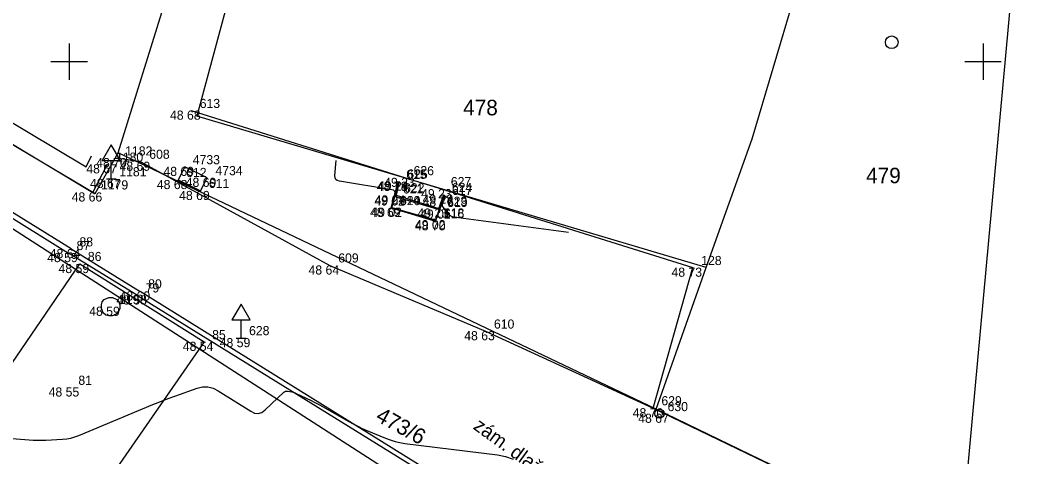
# Model space of a CAD drawing. Extents: x -702257 to -701487, y -1009871 to -1008841.
# Drawn here: x -701701.34 to -701673.56, y -1008985.82 to -1008973.87 of the extents above; entities that cross this region are included whole.
import ezdxf

# ---------------------------------------------------------------- set-up
doc = ezdxf.new("R2010")
doc.units = 0
for name, color, linetype in [('Ex_Major Contours', 7, 'Continuous'), ('Ex_Minor Contours', 7, 'Continuous'), ('Z_betonova_konstrukce', 7, 'Continuous'), ('Z_body', 7, 'Continuous'), ('Z_body_cisla', 7, 'Continuous'), ('Z_body_vysky_redukovane', 7, 'Continuous'), ('Z_budova', 7, 'Continuous'), ('Z_dopravni_znacky', 7, 'Continuous'), ('Z_hektometricka_sit', 7, 'Continuous'), ('Z_katastr_cisla_pozemkova', 7, 'Continuous'), ('Z_katastr_cisla_stavebni', 7, 'Continuous'), ('Z_katastr_hranice', 7, 'Continuous'), ('Z_katastr_vnitrni_kresba', 7, 'Continuous'), ('Z_katastr_znacky_budov', 7, 'Continuous'), ('Z_komunikace', 7, 'Continuous'), ('Z_obruba', 7, 'Continuous'), ('Z_pilire', 7, 'Continuous'), ('Z_ploty', 7, 'Continuous'), ('Z_popisy', 7, 'Continuous'), ('Z_rozhranni', 7, 'Continuous'), ('Z_site_kanalizace_znaky', 7, 'Continuous'), ('Z_vdz_prechod', 7, 'Continuous'), ('Z_vstupy', 7, 'Continuous')]:
    doc.layers.add(name, color=color, linetype=linetype)

# ---------------------------------------------------------------- blocks, each defined once
blk = doc.blocks.new('POINT_DISPLAY')
blk.add_line((0, 0), (0, 0))
blk = doc.blocks.new('Z15')
blk.add_circle((0, 0), 0.125)
blk = doc.blocks.new('Z620')
for p, q in [((-0.25, 0.05), (-0.23, 0.13)), ((-0.25, -0.05), (-0.25, 0.05)), ((-0.23, 0.13), (-0.17, 0.2)), ((-0.17, 0.2), (-0.05, 0.25)), ((-0.05, 0.25), (0.05, 0.25)), ((0.05, 0.25), (0.17, 0.2)), ((0.17, 0.2), (0.23, 0.13)), ((0.23, 0.13), (0.25, 0.05)), ((0.25, 0.05), (0.25, -0.05)), ((-0.2, -0.17), (-0.25, -0.05)), ((-0.13, -0.23), (-0.2, -0.17)), ((-0.05, -0.25), (-0.13, -0.23)), ((0.05, -0.25), (-0.05, -0.25)), ((0.13, -0.23), (0.05, -0.25)), ((0.2, -0.17), (0.13, -0.23)), ((0.25, -0.05), (0.2, -0.17))]:
    blk.add_line(p, q)
blk = doc.blocks.new('Z527')
for p, q in [((0, 0.93), (-0.25, 0.5)), ((0.25, 0.5), (0, 0.93)), ((-0.25, 0.5), (0.25, 0.5)), ((0, 0), (0, 0.5)), ((-0.13, 0), (0.13, 0))]:
    blk.add_line(p, q)

msp = doc.modelspace()

# ---------------------------------------------------------------- linework, layer by layer
at = {"layer": 'Ex_Major Contours'}
msp.add_lwpolyline([(-701689.75, -1008978.68), (-701689.805, -1008978.829), (-701689.812, -1008978.85), (-701689.82, -1008978.87), (-701689.827, -1008978.891), (-701689.834, -1008978.912), (-701689.873, -1008979.03), (-701689.877, -1008979.042), (-701689.885, -1008979.066), (-701689.956, -1008979.271), (-701689.971, -1008979.301), (-701689.992, -1008979.319), (-701690.019, -1008979.326), (-701690.052, -1008979.321), (-701691.077, -1008979.029), (-701691.096, -1008979.023), (-701691.115, -1008979.017), (-701691.152, -1008979.006), (-701691.16, -1008979.002), (-701691.165, -1008978.997), (-701691.167, -1008978.99), (-701691.166, -1008978.981), (-701691.098, -1008978.715), (-701691.084, -1008978.663), (-701691.079, -1008978.644), (-701691.041, -1008978.512), (-701691.035, -1008978.489), (-701691.029, -1008978.467), (-701691.023, -1008978.444), (-701691.018, -1008978.422), (-701690.986, -1008978.285)], dxfattribs=at)
at = {"layer": 'Ex_Minor Contours'}
for points in [[(-701686.345, -1008979.68), (-701689.486, -1008979.256), (-701689.534, -1008979.245), (-701689.576, -1008979.225), (-701689.613, -1008979.196), (-701689.644, -1008979.159), (-701689.759, -1008978.99), (-701689.786, -1008978.959), (-701689.81, -1008978.951), (-701689.831, -1008978.965), (-701689.85, -1008979.002), (-701689.96, -1008979.307), (-701689.968, -1008979.33), (-701689.976, -1008979.354), (-701689.978, -1008979.359), (-701689.982, -1008979.362), (-701689.986, -1008979.363), (-701689.992, -1008979.362), (-701690.119, -1008979.325), (-701690.143, -1008979.319), (-701690.166, -1008979.312), (-701690.189, -1008979.305), (-701690.212, -1008979.298), (-701691.172, -1008979.004), (-701691.178, -1008979.002), (-701691.182, -1008978.998), (-701691.183, -1008978.992), (-701691.183, -1008978.986), (-701691.168, -1008978.93), (-701691.09, -1008978.631), (-701691.085, -1008978.584), (-701691.097, -1008978.548), (-701691.125, -1008978.523), (-701691.17, -1008978.509), (-701692.608, -1008978.275), (-701692.666, -1008978.257), (-701692.707, -1008978.225), (-701692.728, -1008978.178), (-701692.732, -1008978.116), (-701692.698, -1008977.705)], [(-701702.403, -1008985.259), (-701701.098, -1008985.358), (-701700.983, -1008985.365), (-701700.869, -1008985.368), (-701700.754, -1008985.368), (-701700.64, -1008985.363), (-701700.181, -1008985.339), (-701700.067, -1008985.328), (-701699.956, -1008985.308), (-701699.847, -1008985.278), (-701699.74, -1008985.239), (-701697.712, -1008984.391), (-701697.563, -1008984.33), (-701697.413, -1008984.271), (-701697.262, -1008984.214), (-701697.111, -1008984.16), (-701696.504, -1008983.945), (-701696.354, -1008983.909), (-701696.208, -1008983.908), (-701696.066, -1008983.942), (-701695.928, -1008984.01), (-701695.034, -1008984.575), (-701694.929, -1008984.623), (-701694.828, -1008984.633), (-701694.731, -1008984.603), (-701694.637, -1008984.536), (-701694.132, -1008984.055), (-701694.109, -1008984.037), (-701694.084, -1008984.026), (-701694.056, -1008984.021), (-701694.027, -1008984.023), (-701693.906, -1008984.045), (-701693.877, -1008984.052), (-701693.847, -1008984.06), (-701693.819, -1008984.07), (-701693.791, -1008984.083), (-701693.379, -1008984.283), (-701693.302, -1008984.321), (-701693.225, -1008984.361), (-701693.149, -1008984.401), (-701693.073, -1008984.444), (-701692.35, -1008984.854), (-701692.229, -1008984.92), (-701692.106, -1008984.983), (-701691.982, -1008985.042), (-701691.855, -1008985.097), (-701691.346, -1008985.311), (-701691.217, -1008985.36), (-701691.086, -1008985.4), (-701690.953, -1008985.431), (-701690.817, -1008985.453), (-701688.283, -1008985.771), (-701688.062, -1008985.814), (-701687.854, -1008985.885)]]:
    msp.add_lwpolyline(points, dxfattribs=at)
at = {"layer": 'Z_betonova_konstrukce'}
for p, q in [((-701691.19, -1008979), (-701691, -1008978.29)), ((-701690.97, -1008978.28), (-701691.06, -1008978.66)), ((-701691.17, -1008979), (-701691.09, -1008978.69)), ((-701691.09, -1008978.69), (-701689.88, -1008979.05)), ((-701691.06, -1008978.66), (-701689.89, -1008979.02)), ((-701689.98, -1008979.37), (-701689.75, -1008978.72)), ((-701689.89, -1008979.02), (-701689.75, -1008978.64)), ((-701691.19, -1008979), (-701689.98, -1008979.37)), ((-701689.98, -1008979.34), (-701691.17, -1008979)), ((-701689.88, -1008979.05), (-701689.98, -1008979.34))]:
    msp.add_line(p, q, dxfattribs=at)
at = {"layer": 'Z_budova'}
for p, q in [((-701696.66, -1008976.34), (-701690.8, -1008978.18)), ((-701689.79, -1008978.49), (-701682.94, -1008980.64)), ((-701684.02, -1008984.49), (-701682.94, -1008980.64)), ((-701684.02, -1008984.49), (-701677.44, -1008987.66))]:
    msp.add_line(p, q, dxfattribs=at)
at = {"layer": 'Z_hektometricka_sit'}
for p, q in [((-701700, -1008974.5), (-701700, -1008975.5)), ((-701700, -1008974.5), (-701700, -1008975.5)), ((-701675, -1008974.5), (-701675, -1008975.5)), ((-701675, -1008974.5), (-701675, -1008975.5)), ((-701700.5, -1008975), (-701699.5, -1008975)), ((-701700.5, -1008975), (-701699.5, -1008975)), ((-701675.5, -1008975), (-701674.5, -1008975)), ((-701675.5, -1008975), (-701674.5, -1008975))]:
    msp.add_line(p, q, dxfattribs=at)
at = {"layer": 'Z_katastr_hranice'}
for p, q in [((-701673.47, -1008964.81), (-701675.47, -1008986.68)), ((-701698.66, -1008977.5), (-701695.5, -1008967.28)), ((-701712.38, -1008970.84), (-701699.29, -1008978.61)), ((-701681.32, -1008977.11), (-701679.4, -1008970.67)), ((-701683.09, -1008991.47), (-701712.66, -1008972.43)), ((-701682.57, -1008980.64), (-701681.32, -1008977.11)), ((-701699.29, -1008978.61), (-701698.66, -1008977.5)), ((-701683.94, -1008984.52), (-701698.66, -1008977.5)), ((-701683.94, -1008984.52), (-701682.57, -1008980.64)), ((-701677.37, -1008987.69), (-701683.94, -1008984.52))]:
    msp.add_line(p, q, dxfattribs=at)
at = {"layer": 'Z_katastr_vnitrni_kresba'}
for p in [(-701694.14, -1008967.7), (-701682.57, -1008980.64)]:
    msp.add_line(p, (-701696.51, -1008976.49), dxfattribs=at)
at = {"layer": 'Z_katastr_znacky_budov'}
msp.add_circle((-701677.497, -1008974.469), 0.175, dxfattribs=at)
at = {"layer": 'Z_komunikace'}
for p, q in [((-701709.28, -1008974.49), (-701700.02, -1008980.24)), ((-701698.13, -1008981.4), (-701700.02, -1008980.24)), ((-701698.13, -1008981.4), (-701687.42, -1008988.04))]:
    msp.add_line(p, q, dxfattribs=at)
at = {"layer": 'Z_obruba'}
for p, q in [((-701699.95, -1008980.13), (-701709.21, -1008974.38)), ((-701699.95, -1008980.13), (-701698.06, -1008981.29)), ((-701687.35, -1008987.95), (-701698.06, -1008981.29))]:
    msp.add_line(p, q, dxfattribs=at)
at = {"layer": 'Z_pilire'}
for p, q in [((-701696.84, -1008977.88), (-701697.02, -1008978.24)), ((-701696.23, -1008978.18), (-701696.84, -1008977.88)), ((-701697.02, -1008978.24), (-701696.41, -1008978.54)), ((-701696.41, -1008978.54), (-701696.23, -1008978.18))]:
    msp.add_line(p, q, dxfattribs=at)
at = {"layer": 'Z_ploty'}
for p, q in [((-701712.12, -1008970.36), (-701699.54, -1008977.88)), ((-701712.42, -1008970.75), (-701699.35, -1008978.58)), ((-701699.54, -1008977.88), (-701699.39, -1008977.58)), ((-701699.35, -1008978.58), (-701698.95, -1008977.81))]:
    msp.add_line(p, q, dxfattribs=at)
at = {"layer": 'Z_rozhranni'}
for p, q in [((-701698.04, -1008977.74), (-701698.7, -1008977.64)), ((-701698.04, -1008977.74), (-701692.87, -1008980.58)), ((-701692.87, -1008980.58), (-701688.61, -1008982.38)), ((-701688.61, -1008982.38), (-701684.02, -1008984.49))]:
    msp.add_line(p, q, dxfattribs=at)
at = {"layer": 'Z_vdz_prechod'}
for p, q in [((-701703.11, -1008985.51), (-701699.71, -1008980.54)), ((-701699.71, -1008980.54), (-701696.31, -1008982.67)), ((-701696.31, -1008982.67), (-701699.9, -1008987.86))]:
    msp.add_line(p, q, dxfattribs=at)
at = {"layer": 'Z_vstupy'}
msp.add_line((-701690.8, -1008978.18), (-701689.79, -1008978.49), dxfattribs=at)

# ---------------------------------------------------------------- block references
at = {"layer": 'Z_body'}
for p in [(-701696.66, -1008976.34), (-701698.7, -1008977.64), (-701698.04, -1008977.74), (-701698.95, -1008977.81), (-701696.84, -1008977.88), (-701698.85, -1008978.21), (-701697.02, -1008978.24), (-701696.23, -1008978.18), (-701691, -1008978.29), (-701690.97, -1008978.28), (-701690.8, -1008978.18), (-701699.35, -1008978.58), (-701696.41, -1008978.54), (-701689.79, -1008978.49), (-701691.09, -1008978.69), (-701691.06, -1008978.66), (-701689.75, -1008978.64), (-701689.75, -1008978.72), (-701691.19, -1008979), (-701691.17, -1008979), (-701689.89, -1008979.02), (-701689.88, -1008979.05), (-701689.98, -1008979.34), (-701689.98, -1008979.37), (-701700.02, -1008980.24), (-701699.95, -1008980.13), (-701699.71, -1008980.54), (-701692.87, -1008980.58), (-701682.94, -1008980.64), (-701698.13, -1008981.4), (-701698.06, -1008981.29), (-701698.87, -1008981.71), (-701688.61, -1008982.38), (-701696.31, -1008982.67), (-701695.3, -1008982.57), (-701699.98, -1008983.92), (-701684.02, -1008984.49), (-701683.85, -1008984.64)]:
    msp.add_blockref('POINT_DISPLAY', p, dxfattribs=at)
at = {"layer": 'Z_dopravni_znacky'}
for p in [(-701698.85, -1008978.21), (-701695.3, -1008982.57)]:
    msp.add_blockref('Z527', p, dxfattribs=at)
at = {"layer": 'Z_site_kanalizace_znaky'}
for name, p in [('Z620', (-701698.87, -1008981.71)), ('Z15', (-701683.85, -1008984.64))]:
    msp.add_blockref(name, p, dxfattribs=at)

# ---------------------------------------------------------------- texts
at = {"layer": 'Z_body_cisla'}
for s, p in [('613', (-701696.43, -1008976.27)), ('1180', (-701698.72, -1008977.74)), ('1182', (-701698.47, -1008977.57)), ('608', (-701697.81, -1008977.66)), ('4733', (-701696.62, -1008977.81)), ('1181', (-701698.63, -1008978.14)), ('612', (-701696.8, -1008978.16)), ('4734', (-701696, -1008978.11)), ('615', (-701690.78, -1008978.21)), ('625', (-701690.75, -1008978.2)), ('626', (-701690.58, -1008978.11)), ('1179', (-701699.13, -1008978.5)), ('611', (-701696.18, -1008978.46)), ('622', (-701690.84, -1008978.58)), ('627', (-701689.56, -1008978.41)), ('624', (-701689.53, -1008978.57)), ('621', (-701690.87, -1008978.61)), ('617', (-701689.53, -1008978.65)), ('614', (-701690.96, -1008978.93)), ('620', (-701690.95, -1008978.93)), ('623', (-701689.67, -1008978.95)), ('619', (-701689.66, -1008978.98)), ('618', (-701689.75, -1008979.27)), ('616', (-701689.75, -1008979.29)), ('87', (-701699.8, -1008980.16)), ('88', (-701699.72, -1008980.06)), ('86', (-701699.49, -1008980.46)), ('609', (-701692.64, -1008980.5)), ('128', (-701682.71, -1008980.57)), ('79', (-701697.91, -1008981.32)), ('80', (-701697.84, -1008981.21)), ('119', (-701698.64, -1008981.64)), ('628', (-701695.08, -1008982.49)), ('610', (-701688.38, -1008982.31)), ('85', (-701696.09, -1008982.6)), ('81', (-701699.75, -1008983.85)), ('629', (-701683.8, -1008984.41)), ('630', (-701683.63, -1008984.57))]:
    msp.add_text(s, height=0.25, dxfattribs=at).set_placement(p)
at = {"layer": 'Z_body_vysky_redukovane'}
for s, p in [('48 68', (-701697.243, -1008976.59)), ('48 70', (-701699.263, -1008977.89)), ('48 69', (-701698.623, -1008977.99)), ('48 67', (-701699.533, -1008978.06)), ('48 69', (-701697.423, -1008978.13)), ('48 67', (-701699.433, -1008978.46)), ('48 68', (-701697.603, -1008978.49)), ('48 69', (-701696.813, -1008978.43)), ('48 78', (-701691.583, -1008978.54)), ('49 24', (-701691.553, -1008978.53)), ('49 23', (-701691.383, -1008978.43)), ('48 66', (-701699.933, -1008978.83)), ('48 69', (-701696.993, -1008978.79)), ('49 23', (-701690.373, -1008978.74)), ('49 02', (-701691.653, -1008978.94)), ('49 24', (-701691.643, -1008978.91)), ('49 23', (-701690.333, -1008978.89)), ('48 77', (-701690.333, -1008978.97)), ('48 69', (-701691.773, -1008979.25)), ('49 02', (-701691.733, -1008979.25)), ('49 23', (-701690.473, -1008979.27)), ('49 01', (-701690.401, -1008979.3)), ('49 02', (-701690.542, -1008979.59)), ('48 70', (-701690.542, -1008979.62)), ('48 59', (-701700.603, -1008980.49)), ('48 64', (-701700.533, -1008980.38)), ('48 59', (-701700.293, -1008980.79)), ('48 64', (-701693.453, -1008980.83)), ('48 73', (-701683.523, -1008980.89)), ('48 58', (-701698.713, -1008981.65)), ('48 60', (-701698.623, -1008981.54)), ('48 59', (-701699.453, -1008981.96)), ('48 63', (-701689.193, -1008982.63)), ('48 54', (-701696.893, -1008982.92)), ('48 59', (-701695.883, -1008982.82)), ('48 55', (-701700.563, -1008984.17)), ('48 70', (-701684.583, -1008984.74)), ('48 67', (-701684.433, -1008984.89))]:
    msp.add_text(s, height=0.25, dxfattribs=at).set_placement(p)
at = {"layer": 'Z_katastr_cisla_pozemkova'}
msp.add_text('473/6', height=0.425, rotation=331, dxfattribs=at).set_placement((-701691.644, -1008984.813))
at = {"layer": 'Z_katastr_cisla_stavebni'}
for s, p in [('478', (-701689.223, -1008976.47)), ('479', (-701678.199, -1008978.33))]:
    msp.add_text(s, height=0.425, dxfattribs=at).set_placement(p)
at = {"layer": 'Z_popisy'}
msp.add_text('zám. dlažba', height=0.38, rotation=324, dxfattribs=at).set_placement((-701688.972, -1008985.04))

doc.saveas('drawing.dxf')
